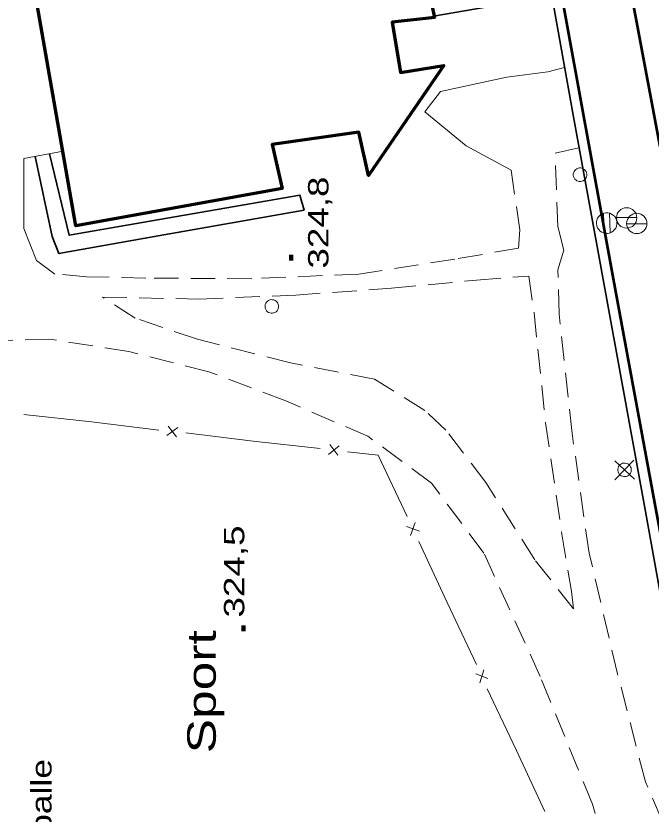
# Model space of a CAD drawing. Extents: x 240591 to 242335, y 5323482 to 5326937.
# Drawn here: x 241079.8 to 241173.3, y 5324733.2 to 5324850.8 of the extents above; entities that cross this region are included whole.
import ezdxf

# ---------------------------------------------------------------- set-up
doc = ezdxf.new("R2010")
doc.units = 0
doc.header["$LTSCALE"] = 1.2
for name, pattern in [('LONG_DASH_SHORT_DASH', [9.9, 6, -1.2, 1.5, -1.2]), ('LONG_DASHED', [7.5, 6, -1.5]), ('MEDIUM_DASHED', [4.5, 3, -1.5])]:
    doc.linetypes.add(name, pattern=pattern)
for name, color, linetype, lineweight in [('19', 7, 'Continuous', 13), ('21', 7, 'Continuous', 53), ('22', 7, 'LONG_DASHED', 70), ('3', 7, 'Continuous', 140), ('31', 7, 'Continuous', 70), ('36', 7, 'Continuous', 13), ('37', 7, 'Continuous', 13), ('56', 7, 'LONG_DASH_SHORT_DASH', 13)]:
    doc.layers.add(name, color=color, linetype=linetype, lineweight=lineweight)

msp = doc.modelspace()

# ---------------------------------------------------------------- linework, layer by layer
at = {"layer": '19'}
msp.add_line((241162.7, 5324831.4), (241159.2, 5324830.6), dxfattribs=at)
for points in [[(241152.7, 5324828.1), (241146.1, 5324831.7), (241140, 5324836.7), (241142.3, 5324839.7), (241152.1, 5324841.8), (241158.1, 5324842.6), (241160.6, 5324843.2)], [(241086.7, 5324830.9), (241080.9, 5324829.8), (241080.9, 5324819.5), (241082.8, 5324814.8), (241085.5, 5324812.8)]]:
    msp.add_lwpolyline(points, dxfattribs=at)
at = {"layer": '19', "linetype": 'MEDIUM_DASHED'}
for points in [[(241182.1, 5324724.6), (241177.1, 5324727.3), (241172.5, 5324738), (241168.4, 5324753.9), (241164.2, 5324771.7), (241161.7, 5324789.3), (241159.8, 5324806.9), (241159.6, 5324813.4), (241160.5, 5324816.3), (241159.6, 5324819.8), (241159.2, 5324830.6)], [(241152.7, 5324828.1), (241154, 5324819.3), (241153.8, 5324816.6), (241144.4, 5324815), (241130.3, 5324812.8), (241114.5, 5324812.1), (241098.9, 5324812.2), (241090.2, 5324812.4), (241085.5, 5324812.8)], [(241166.7, 5324715.7), (241167.2, 5324718.1), (241168.2, 5324723), (241164.7, 5324734.7), (241157, 5324753.5), (241148.7, 5324771.7), (241141, 5324782), (241131.6, 5324788.9), (241119.5, 5324794.1), (241108.2, 5324798.4), (241096.4, 5324801.4), (241084.7, 5324803.2), (241074.8, 5324802.9)]]:
    msp.add_lwpolyline(points, dxfattribs=at)
msp.add_lwpolyline([(241140, 5324792.7), (241132.6, 5324797.3), (241120.2, 5324799.7), (241106.5, 5324803.2), (241097.3, 5324806.3), (241092.5, 5324809.4), (241106.7, 5324809.1), (241121, 5324809.7), (241135.1, 5324810.7), (241147.6, 5324811.9), (241155.3, 5324812.5), (241156.1, 5324807.1), (241157.8, 5324790.9), (241160.2, 5324774.5), (241161.6, 5324766.1), (241161.9, 5324763.5), (241156.2, 5324770.7), (241149, 5324782.1), (241143.1, 5324789.8)], close=True, dxfattribs=at)
at = {"layer": '21'}
for points in [[(241184.4, 5324723.6), (241184.3, 5324723.9), (241183.8, 5324726), (241180.3, 5324744.6), (241173.9, 5324779.1), (241167.8, 5324812.1), (241159.6, 5324857.1), (241153.2, 5324892.1), (241146.2, 5324930.7)], [(241283.2, 5324909.1), (241281.1, 5324911.9), (241278.1, 5324913.5), (241273.7, 5324913), (241249.5, 5324908.6), (241202.6, 5324899.9), (241168.3, 5324893.6), (241166.2, 5324892), (241164.7, 5324890), (241164.1, 5324887.4), (241165.7, 5324879.2), (241174.6, 5324831.6), (241176.7, 5324829.5), (241178.9, 5324828.5), (241182.8, 5324828.5), (241200.3, 5324831.7), (241239.9, 5324838.8), (241289.9, 5324848.1), (241291.7, 5324849.9), (241292.5, 5324851.5), (241293.4, 5324855.4)]]:
    msp.add_lwpolyline(points, dxfattribs=at)
at = {"layer": '22', "linetype": 'Continuous', "lineweight": 35}
for points in [[(241184.1, 5324724.9), (241182.1, 5324724.6), (241172.5, 5324777.8), (241161.8, 5324836.5), (241158.7, 5324853.8), (241141.3, 5324850.8)], [(241082.6, 5324830.1), (241085.1, 5324818.3), (241086.1, 5324815.8), (241100.7, 5324818.4), (241122.2, 5324822.2), (241121.6, 5324824.4), (241087.6, 5324818.5), (241084.7, 5324830.5)]]:
    msp.add_lwpolyline(points, dxfattribs=at)
at = {"layer": '3'}
for p, q in [((241120.3, 5324814.8), (241120.3, 5324815.6)), ((241113.3, 5324760.2), (241113.3, 5324761))]:
    msp.add_line(p, q, dxfattribs=at)
at = {"layer": '31'}
msp.add_lwpolyline([(241140.7, 5324854), (241141.4, 5324850.6), (241135.2, 5324849.9), (241136.4, 5324842.5), (241142.8, 5324843.5), (241131.7, 5324827.3), (241130.3, 5324833.7), (241117.5, 5324831.9), (241119, 5324825.4), (241088.6, 5324819.9), (241082.2, 5324856.5)], dxfattribs=at)
at = {"layer": '36'}
for p, q in [((241166.3, 5324821.7), (241166.4, 5324818.8)), ((241167.3, 5324818.9), (241167.2, 5324821.8)), ((241168.2, 5324821.1), (241171.2, 5324821.1)), ((241169.7, 5324820.2), (241172.7, 5324820.2)), ((241170.8, 5324785.4), (241168, 5324782.5)), ((241170.9, 5324782.6), (241168, 5324785.3))]:
    msp.add_line(p, q, dxfattribs=at)
for centre in [(241169.739, 5324821.062), (241171.229, 5324820.242)]:
    msp.add_circle(centre, 1.5, dxfattribs=at)
for centre, major_axis in [((241162.87, 5324827.423), (-0.463, 0.886)), ((241166.795, 5324820.297), (-0.703, 1.345)), ((241117.45, 5324808.023), (-0.463, 0.886)), ((241169.422, 5324783.955), (-0.463, 0.886))]:
    msp.add_ellipse(centre, major_axis=major_axis, ratio=0.999959, dxfattribs=at)
at = {"layer": '37'}
for p, q in [((241080.9, 5324792.1), (241090.9, 5324791)), ((241090.9, 5324791), (241100.8, 5324789.8)), ((241102, 5324789), (241103.6, 5324790.2)), ((241103.4, 5324788.8), (241102.2, 5324790.4)), ((241104.8, 5324789.4), (241114.7, 5324788.2)), ((241114.7, 5324788.2), (241124.6, 5324787.1)), ((241125.8, 5324786.2), (241127.4, 5324787.5)), ((241127.2, 5324786.1), (241126, 5324787.7)), ((241128.6, 5324786.6), (241133.1, 5324786.1)), ((241133.1, 5324786.1), (241137.4, 5324777.1)), ((241137.3, 5324775.6), (241139.2, 5324774.9)), ((241137.9, 5324774.3), (241138.6, 5324776.2)), ((241139.1, 5324773.4), (241143.3, 5324764.4)), ((241143.3, 5324764.4), (241147.6, 5324755.3)), ((241148.1, 5324752.6), (241148.7, 5324754.5)), ((241147.5, 5324753.9), (241149.3, 5324753.2)), ((241149.2, 5324751.7), (241153.5, 5324742.6)), ((241153.5, 5324742.6), (241157.7, 5324733.6))]:
    msp.add_line(p, q, dxfattribs=at)

# ---------------------------------------------------------------- texts
at = {"layer": '3', "width": 1.35}
for s, p in [('324,8', (241125.8, 5324813.6)), ('324,5', (241113.4, 5324762.2))]:
    msp.add_text(s, height=3, rotation=90, dxfattribs=at).set_placement(p)
at = {"layer": '56'}
for s, height, width, p in [('Sport', 4.2, 1.35, (241109.2, 5324742.2)), ('Arrêt-balle', 3, 1.3, (241085, 5324717.3))]:
    msp.add_text(s, height=height, rotation=90, dxfattribs=dict(at, width=width)).set_placement(p)

doc.saveas('drawing.dxf')
